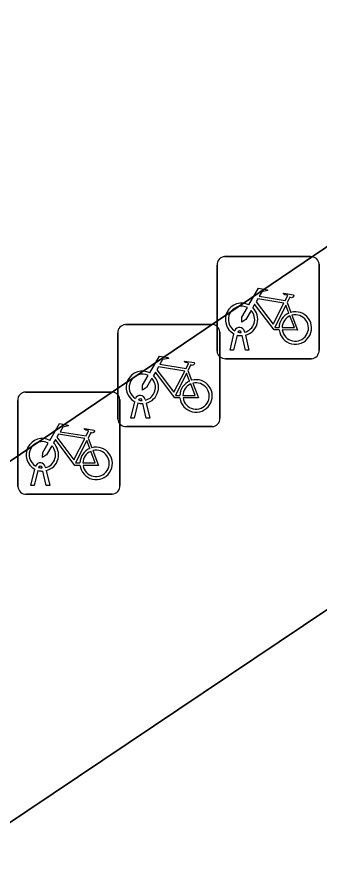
# Model space of a CAD drawing. Extents: x 160663 to 161506, y 382245 to 383291.
# Drawn here: x 161367.36 to 161370.33, y 382956.06 to 382964.43 of the extents above; entities that cross this region are included whole.
import ezdxf

# ---------------------------------------------------------------- set-up
doc = ezdxf.new("R2010")
doc.units = 0
for name, color, linetype in [('IMGEO_Fietsenrek', 7, 'Continuous'), ('IMGEO_Groenvoorziening', 7, 'Continuous'), ('IMGEO_Pand', 7, 'Continuous'), ('IMGEO_Voetpad_open', 7, 'Continuous')]:
    doc.layers.add(name, color=color, linetype=linetype)

msp = doc.modelspace()

# ---------------------------------------------------------------- linework, layer by layer
at = {"layer": 'IMGEO_Fietsenrek'}
for p, q in [((161369.3929, 382962.0835), (161370.2338, 382962.0835)), ((161370.2338, 382962.0835), (161369.3929, 382962.0835)), ((161369.3185, 382961.1589), (161369.3185, 382961.9998)), ((161369.3185, 382961.9998), (161369.3185, 382961.1589)), ((161370.3175, 382962.0091), (161370.3175, 382961.1682)), ((161370.3175, 382961.1682), (161370.3175, 382962.0091)), ((161370.0052, 382961.6332), (161370.0415, 382961.538)), ((161368.4209, 382961.4185), (161369.2618, 382961.4185)), ((161369.2618, 382961.4185), (161368.4209, 382961.4185)), ((161368.3465, 382960.4939), (161368.3465, 382961.3348)), ((161368.3465, 382961.3348), (161368.3465, 382960.4939)), ((161369.3455, 382961.3441), (161369.3455, 382960.5032)), ((161369.3455, 382960.5032), (161369.3455, 382961.3441)), ((161369.4455, 382961.1683), (161369.4838, 382961.3283)), ((161369.5142, 382961.3161), (161369.4789, 382961.1683)), ((161369.5559, 382961.3399), (161369.5549, 382961.3442)), ((161369.597, 382961.1683), (161369.5631, 382961.31)), ((161369.5866, 382961.3514), (161369.5884, 382961.3435)), ((161369.5954, 382961.3143), (161369.6304, 382961.1683)), ((161369.4789, 382961.1683), (161369.4455, 382961.1683)), ((161369.6304, 382961.1683), (161369.597, 382961.1683)), ((161370.2431, 382961.0845), (161369.4022, 382961.0845)), ((161369.4022, 382961.0845), (161370.2431, 382961.0845)), ((161369.0332, 382960.9682), (161369.0695, 382960.873)), ((161367.4419, 382960.7585), (161368.2828, 382960.7585)), ((161368.2828, 382960.7585), (161367.4419, 382960.7585)), ((161368.3665, 382960.6841), (161368.3665, 382959.8432)), ((161368.3665, 382959.8432), (161368.3665, 382960.6841)), ((161368.6146, 382960.6864), (161368.6164, 382960.6785)), ((161367.3675, 382959.8339), (161367.3675, 382960.6748)), ((161367.3675, 382960.6748), (161367.3675, 382959.8339)), ((161368.4735, 382960.5033), (161368.5118, 382960.6633)), ((161368.5422, 382960.6511), (161368.5069, 382960.5033)), ((161368.5839, 382960.6749), (161368.5829, 382960.6792)), ((161368.625, 382960.5033), (161368.5911, 382960.645)), ((161368.6234, 382960.6493), (161368.6584, 382960.5033)), ((161368.5069, 382960.5033), (161368.4735, 382960.5033)), ((161368.6584, 382960.5033), (161368.625, 382960.5033)), ((161369.2711, 382960.4195), (161368.4302, 382960.4195)), ((161368.4302, 382960.4195), (161369.2711, 382960.4195)), ((161368.0542, 382960.3082), (161368.0905, 382960.213)), ((161367.6049, 382960.0149), (161367.6039, 382960.0192)), ((161367.6356, 382960.0264), (161367.6374, 382960.0185)), ((161367.4945, 382959.8433), (161367.5328, 382960.0033)), ((161367.5632, 382959.9911), (161367.5279, 382959.8433)), ((161367.646, 382959.8433), (161367.6121, 382959.985)), ((161367.6444, 382959.9893), (161367.6794, 382959.8433)), ((161367.5279, 382959.8433), (161367.4945, 382959.8433)), ((161367.6794, 382959.8433), (161367.646, 382959.8433)), ((161368.2921, 382959.7595), (161367.4512, 382959.7595)), ((161367.4512, 382959.7595), (161368.2921, 382959.7595))]:
    msp.add_line(p, q, dxfattribs=at)
for points in [[(161369.6311, 382961.6102), (161369.7258, 382961.7737), (161369.812, 382961.7599), (161369.8137, 382961.7512), (161369.7576, 382961.7403), (161369.7314, 382961.695), (161369.9866, 382961.6542)], [(161369.9866, 382961.6542), (161370.0116, 382961.703), (161370.0065, 382961.707), (161369.9833, 382961.7107), (161369.9706, 382961.7182), (161369.9696, 382961.7213), (161369.9718, 382961.7259), (161370.0666, 382961.7108), (161370.0689, 382961.7005), (161370.0595, 382961.6881), (161370.0471, 382961.6817), (161370.0326, 382961.6879), (161370.0052, 382961.6332)], [(161369.9268, 382961.3655), (161369.8771, 382961.3656), (161369.6864, 382961.6173), (161369.6674, 382961.5845)], [(161369.9737, 382961.629), (161369.7169, 382961.67), (161369.7002, 382961.6412), (161369.8672, 382961.4209), (161369.9737, 382961.629)], [(161370.0217, 382961.531), (161369.9924, 382961.6078), (161369.883, 382961.3897), (161369.9257, 382961.3896)], [(161369.6518, 382961.5577), (161369.6002, 382961.4685), (161369.5603, 382961.4425), (161369.5615, 382961.49), (161369.616, 382961.5842)], [(161369.9557, 382961.3895), (161370.0756, 382961.3893), (161370.0324, 382961.5029)], [(161370.0522, 382961.5098), (161370.1072, 382961.3652), (161369.9571, 382961.3655)], [(161368.6591, 382960.9452), (161368.7538, 382961.1087), (161368.84, 382961.0949), (161368.8417, 382961.0862), (161368.7856, 382961.0753), (161368.7594, 382961.03), (161369.0146, 382960.9892)], [(161369.0146, 382960.9892), (161369.0396, 382961.038), (161369.0345, 382961.042), (161369.0113, 382961.0457), (161368.9986, 382961.0532), (161368.9976, 382961.0563), (161368.9998, 382961.0609), (161369.0946, 382961.0458), (161369.0969, 382961.0355), (161369.0875, 382961.0231), (161369.0751, 382961.0167), (161369.0606, 382961.0229), (161369.0332, 382960.9682)], [(161368.9548, 382960.7005), (161368.9051, 382960.7006), (161368.7144, 382960.9523), (161368.6954, 382960.9195)], [(161369.0017, 382960.964), (161368.7449, 382961.005), (161368.7282, 382960.9762), (161368.8952, 382960.7559), (161369.0017, 382960.964)], [(161369.0497, 382960.866), (161369.0204, 382960.9428), (161368.911, 382960.7247), (161368.9537, 382960.7246)], [(161368.6798, 382960.8927), (161368.6282, 382960.8035), (161368.5883, 382960.7775), (161368.5895, 382960.825), (161368.644, 382960.9192)], [(161368.9837, 382960.7245), (161369.1036, 382960.7243), (161369.0604, 382960.8379)], [(161369.0802, 382960.8448), (161369.1352, 382960.7002), (161368.9851, 382960.7005)], [(161367.6801, 382960.2852), (161367.7748, 382960.4487), (161367.861, 382960.4349), (161367.8627, 382960.4262), (161367.8066, 382960.4153), (161367.7804, 382960.37), (161368.0356, 382960.3292)], [(161368.0356, 382960.3292), (161368.0606, 382960.378), (161368.0555, 382960.382), (161368.0323, 382960.3857), (161368.0196, 382960.3932), (161368.0186, 382960.3963), (161368.0208, 382960.4009), (161368.1156, 382960.3858), (161368.1179, 382960.3755), (161368.1085, 382960.3631), (161368.0961, 382960.3567), (161368.0816, 382960.3629), (161368.0542, 382960.3082)], [(161367.9758, 382960.0405), (161367.9261, 382960.0406), (161367.7354, 382960.2923), (161367.7164, 382960.2595)], [(161368.0227, 382960.304), (161367.7659, 382960.345), (161367.7492, 382960.3162), (161367.9162, 382960.0959), (161368.0227, 382960.304)], [(161368.0707, 382960.206), (161368.0414, 382960.2828), (161367.932, 382960.0647), (161367.9747, 382960.0646)], [(161367.7008, 382960.2327), (161367.6492, 382960.1435), (161367.6093, 382960.1175), (161367.6105, 382960.165), (161367.665, 382960.2592)], [(161368.1012, 382960.1848), (161368.1562, 382960.0402), (161368.0061, 382960.0405)], [(161368.0047, 382960.0645), (161368.1246, 382960.0643), (161368.0814, 382960.1779)]]:
    msp.add_lwpolyline(points, dxfattribs=at)
for centre, radius, start, end in [((161369.3962, 382962.0056), 0.0779, 92.4484, 184.28452), ((161369.3962, 382962.0056), 0.0779, 92.4484, 184.28452), ((161370.2396, 382962.0058), 0.0779, 2.4484, 94.28452), ((161370.2396, 382962.0058), 0.0779, 2.4484, 94.28452), ((161369.5581, 382961.4689), 0.159, 62.67661, 242.13685), ((161369.5581, 382961.4689), 0.129, 63.31916, 238.90302), ((161369.5581, 382961.4689), 0.129, 283.60429, 43.43025), ((161369.5581, 382961.4689), 0.159, 283.5766, 46.60424), ((161370.0847, 382961.3849), 0.159, 113.3408, 178.32165), ((161370.0847, 382961.3849), 0.159, 187.0065, 105.77075), ((161370.0847, 382961.3849), 0.129, 113.92302, 177.95563), ((161370.0847, 382961.3849), 0.129, 188.67146, 104.58832), ((161368.4242, 382961.3406), 0.0779, 92.4484, 184.28452), ((161368.4242, 382961.3406), 0.0779, 92.4484, 184.28452), ((161369.2676, 382961.3408), 0.0779, 2.4484, 94.28452), ((161369.2676, 382961.3408), 0.0779, 2.4484, 94.28452), ((161369.5379, 382961.3403), 0.0499, 12.8025, 158.69338), ((161369.5379, 382961.3403), 0.0174, 12.8025, 163.45023), ((161369.5581, 382961.4689), 0.159, 253.99666, 271.78671), ((161369.5581, 382961.4689), 0.129, 253.41502, 269.02044), ((161369.3964, 382961.1622), 0.0779, 182.4484, 274.28452), ((161369.3964, 382961.1622), 0.0779, 182.4484, 274.28452), ((161370.2398, 382961.1624), 0.0779, 272.4484, 4.28452), ((161370.2398, 382961.1624), 0.0779, 272.4484, 4.28452), ((161368.5861, 382960.8039), 0.159, 62.67661, 242.13685), ((161368.5861, 382960.8039), 0.129, 63.31916, 238.90302), ((161368.5861, 382960.8039), 0.129, 283.60429, 43.43025), ((161368.5861, 382960.8039), 0.159, 283.5766, 46.60424), ((161369.1127, 382960.7199), 0.159, 113.3408, 178.32165), ((161369.1127, 382960.7199), 0.159, 187.0065, 105.77075), ((161369.1127, 382960.7199), 0.129, 113.92302, 177.95563), ((161369.1127, 382960.7199), 0.129, 188.67146, 104.58832), ((161367.4452, 382960.6806), 0.0779, 92.4484, 184.28452), ((161367.4452, 382960.6806), 0.0779, 92.4484, 184.28452), ((161368.2886, 382960.6808), 0.0779, 2.4484, 94.28452), ((161368.2886, 382960.6808), 0.0779, 2.4484, 94.28452), ((161368.5659, 382960.6753), 0.0499, 12.8025, 158.69338), ((161368.5659, 382960.6753), 0.0174, 12.8025, 163.45023), ((161368.5861, 382960.8039), 0.159, 253.99666, 271.78671), ((161368.5861, 382960.8039), 0.129, 253.41502, 269.02044), ((161368.4244, 382960.4972), 0.0779, 182.4484, 274.28452), ((161368.4244, 382960.4972), 0.0779, 182.4484, 274.28452), ((161369.2678, 382960.4974), 0.0779, 272.4484, 4.28452), ((161369.2678, 382960.4974), 0.0779, 272.4484, 4.28452), ((161367.6071, 382960.1439), 0.159, 62.67661, 242.13685), ((161367.6071, 382960.1439), 0.129, 63.31916, 238.90302), ((161367.6071, 382960.1439), 0.129, 283.60429, 43.43025), ((161367.6071, 382960.1439), 0.159, 283.5766, 46.60424), ((161368.1337, 382960.0599), 0.159, 113.3408, 178.32165), ((161368.1337, 382960.0599), 0.159, 187.0065, 105.77075), ((161368.1337, 382960.0599), 0.129, 188.67146, 104.58832), ((161368.1337, 382960.0599), 0.129, 113.92302, 177.95563), ((161367.5869, 382960.0153), 0.0499, 12.8025, 158.69338), ((161367.5869, 382960.0153), 0.0174, 12.8025, 163.45023), ((161367.6071, 382960.1439), 0.129, 253.41502, 269.02044), ((161367.6071, 382960.1439), 0.159, 253.99666, 271.78671), ((161367.4454, 382959.8372), 0.0779, 182.4484, 274.28452), ((161367.4454, 382959.8372), 0.0779, 182.4484, 274.28452), ((161368.2888, 382959.8374), 0.0779, 272.4484, 4.28452), ((161368.2888, 382959.8374), 0.0779, 272.4484, 4.28452)]:
    msp.add_arc(centre, radius, start, end, dxfattribs=at)
at = {"layer": 'IMGEO_Groenvoorziening'}
msp.add_lwpolyline([(161374.419, 382956.13), (161374.256, 382956.42), (161374.874, 382956.81), (161372.626, 382960.125), (161356.403, 382949.248), (161356.799, 382948.658), (161356.299, 382948.337), (161355.907, 382948.91), (161344.185, 382941.036), (161345.673, 382938.764), (161346.691, 382939.39), (161346.875, 382939.118), (161359.72, 382947.051), (161359.535, 382947.351), (161360.853, 382948.133), (161361.017, 382947.852)], close=True, dxfattribs=at)
at = {"layer": 'IMGEO_Pand'}
msp.add_lwpolyline([(161338.314, 382967.869), (161338.856, 382968.326), (161338.736, 382968.501), (161328.329, 382960.267), (161328.132, 382960.112), (161336.171, 382948.502), (161340.699, 382951.691), (161345.087, 382945.066), (161373.688, 382964.407), (161373.75, 382964.449), (161374.153, 382967.032), (161360.58, 382984.272), (161354.202, 382992.63), (161343.325, 382983.611), (161343.188, 382983.774), (161338.862, 382980.028), (161344.627, 382973.425), (161342.169, 382971.498), (161342.537, 382971.066), (161345.525, 382973.141), (161351.762, 382964.966), (161343.601, 382959.728)], close=True, dxfattribs=at)
at = {"layer": 'IMGEO_Voetpad_open'}
msp.add_lwpolyline([(161355.907, 382948.91), (161356.299, 382948.337), (161356.799, 382948.658), (161356.403, 382949.248), (161372.626, 382960.125), (161375.347, 382961.95), (161373.688, 382964.407), (161345.087, 382945.066), (161337.639, 382940.03), (161338.038, 382936.907), (161344.185, 382941.036)], close=True, dxfattribs=at)

doc.saveas('drawing.dxf')
